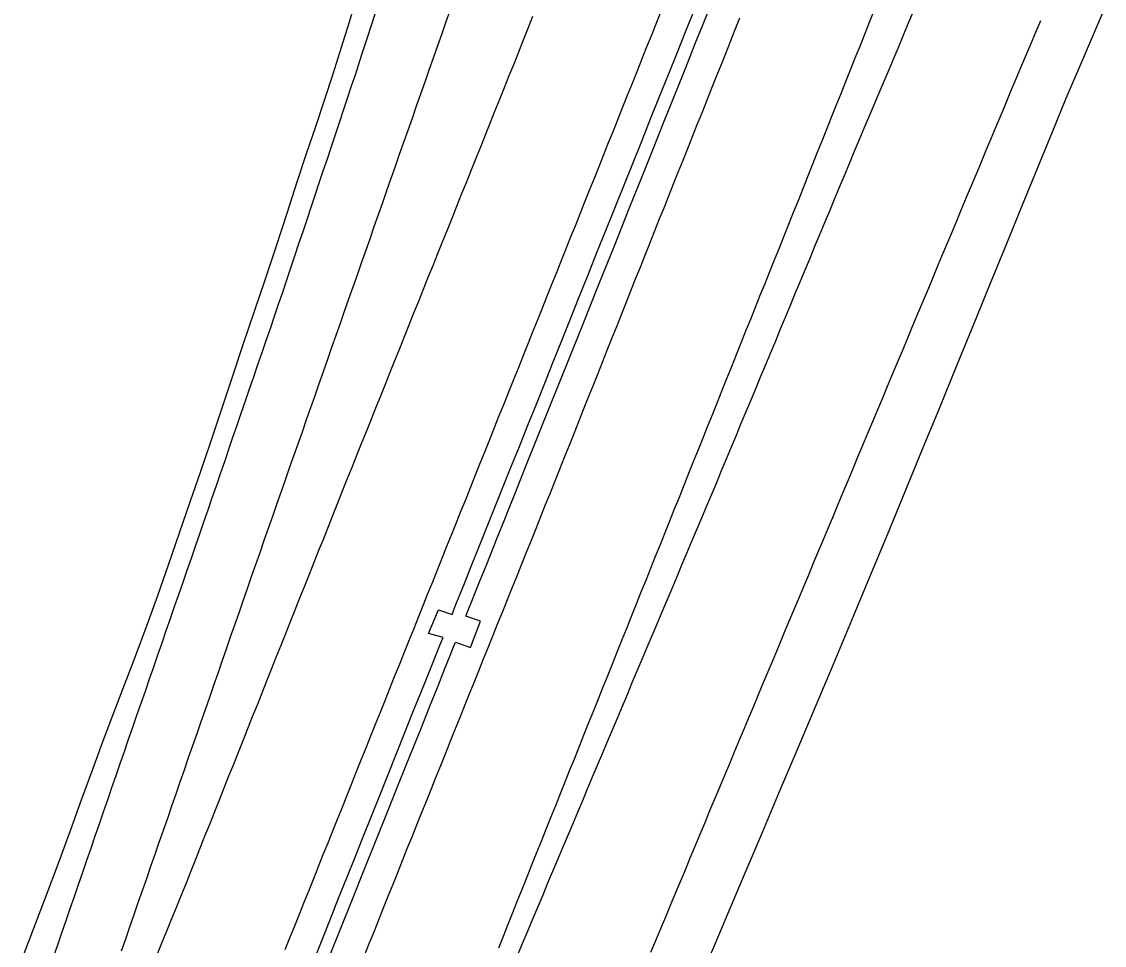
# Model space of a CAD drawing. Extents: x 1948091 to 1975253, y 787267 to 823306.
# Drawn here: x 1968044.8 to 1968256.4, y 795682.8 to 795863.4 of the extents above; entities that cross this region are included whole.
import ezdxf

# ---------------------------------------------------------------- set-up
doc = ezdxf.new("R2010")
doc.units = 0
doc.layers.add('RD_EX_Pavement_Markings', color=7, linetype='Continuous')
doc.layers.add('RD_EX_Road', color=7, linetype='Continuous')

msp = doc.modelspace()

# ---------------------------------------------------------------- linework, layer by layer
at = {"layer": 'RD_EX_Pavement_Markings'}
for points in [[(1968128.55, 795865.73), (1968127.73, 795863.38), (1968126.9, 795861.02), (1968126.07, 795858.66), (1968125.24, 795856.3), (1968124.42, 795853.94), (1968123.59, 795851.58), (1968122.76, 795849.22), (1968121.93, 795846.87), (1968121.11, 795844.51), (1968120.28, 795842.15), (1968119.45, 795839.79), (1968118.62, 795837.43), (1968117.79, 795835.07), (1968116.97, 795832.72), (1968116.14, 795830.36), (1968115.31, 795828), (1968114.48, 795825.64), (1968113.66, 795823.28), (1968112.83, 795820.92), (1968112, 795818.56), (1968111.17, 795816.21), (1968110.35, 795813.85), (1968109.52, 795811.49), (1968108.69, 795809.13), (1968107.87, 795806.77), (1968107.04, 795804.41), (1968106.21, 795802.05), (1968105.39, 795799.7), (1968104.56, 795797.34), (1968103.73, 795794.98), (1968102.91, 795792.62), (1968102.08, 795790.26), (1968101.25, 795787.9), (1968100.43, 795785.54), (1968099.6, 795783.19), (1968098.77, 795780.83), (1968097.94, 795778.47), (1968097.12, 795776.11), (1968096.29, 795773.75), (1968095.46, 795771.39), (1968094.64, 795769.03), (1968093.81, 795766.68), (1968092.98, 795764.32), (1968092.16, 795761.96), (1968091.33, 795759.6), (1968090.51, 795757.24), (1968089.69, 795754.88), (1968088.87, 795752.52), (1968088.05, 795750.15), (1968087.23, 795747.79), (1968086.41, 795745.43), (1968085.59, 795743.07), (1968084.77, 795740.71), (1968083.95, 795738.35), (1968083.13, 795735.99), (1968082.31, 795733.63), (1968081.49, 795731.27), (1968080.67, 795728.91), (1968079.85, 795726.55), (1968079.02, 795724.19), (1968078.2, 795721.83), (1968077.38, 795719.47), (1968076.56, 795717.11), (1968075.74, 795714.75), (1968074.92, 795712.39), (1968074.1, 795710.02), (1968073.28, 795707.66), (1968072.46, 795705.3), (1968071.64, 795702.94), (1968070.82, 795700.58), (1968070, 795698.22), (1968069.18, 795695.86), (1968068.36, 795693.5), (1968067.54, 795691.14), (1968066.72, 795688.78), (1968065.9, 795686.42), (1968065.07, 795684.06), (1968064.25, 795681.7)], [(1968138.04, 795682.32), (1968138.97, 795684.64), (1968139.89, 795686.97), (1968140.82, 795689.29), (1968141.75, 795691.61), (1968142.68, 795693.93), (1968143.61, 795696.25), (1968144.54, 795698.57), (1968145.46, 795700.89), (1968146.39, 795703.21), (1968147.32, 795705.53), (1968148.25, 795707.85), (1968149.18, 795710.17), (1968150.11, 795712.49), (1968151.04, 795714.81), (1968151.97, 795717.13), (1968152.9, 795719.45), (1968153.83, 795721.77), (1968154.76, 795724.09), (1968155.69, 795726.41), (1968156.62, 795728.73), (1968157.55, 795731.05), (1968158.48, 795733.37), (1968159.41, 795735.69), (1968160.34, 795738.01), (1968161.27, 795740.33), (1968162.2, 795742.65), (1968163.13, 795744.97), (1968164.06, 795747.29), (1968164.99, 795749.61), (1968165.92, 795751.93), (1968166.85, 795754.25), (1968167.78, 795756.57), (1968168.71, 795758.89), (1968169.64, 795761.21), (1968170.57, 795763.52), (1968171.5, 795765.84), (1968172.43, 795768.16), (1968173.36, 795770.48), (1968174.29, 795772.8), (1968175.22, 795775.12), (1968176.15, 795777.44), (1968177.08, 795779.76), (1968178.01, 795782.08), (1968178.94, 795784.4), (1968179.87, 795786.72), (1968180.8, 795789.04), (1968181.73, 795791.36), (1968182.66, 795793.68), (1968183.59, 795796), (1968184.52, 795798.32), (1968185.45, 795800.64), (1968186.38, 795802.96), (1968187.31, 795805.28), (1968188.24, 795807.6), (1968189.17, 795809.92), (1968190.1, 795812.24), (1968191.03, 795814.56), (1968191.97, 795816.88), (1968192.9, 795819.2), (1968193.82, 795821.52), (1968194.75, 795823.84), (1968195.68, 795826.16), (1968196.61, 795828.48), (1968197.54, 795830.8), (1968198.46, 795833.13), (1968199.39, 795835.45), (1968200.32, 795837.77), (1968201.25, 795840.09), (1968202.18, 795842.41), (1968203.1, 795844.73), (1968204.03, 795847.05), (1968204.96, 795849.37), (1968205.89, 795851.69), (1968206.82, 795854.01), (1968207.74, 795856.33), (1968208.67, 795858.65), (1968209.6, 795860.98), (1968210.53, 795863.3), (1968211.46, 795865.62)], [(1968141.87, 795681.21), (1968142.83, 795683.51), (1968143.8, 795685.82), (1968144.77, 795688.12), (1968145.74, 795690.42), (1968146.71, 795692.73), (1968147.68, 795695.03), (1968148.65, 795697.34), (1968149.61, 795699.64), (1968150.58, 795701.94), (1968151.55, 795704.25), (1968152.52, 795706.55), (1968153.49, 795708.86), (1968154.46, 795711.16), (1968155.43, 795713.46), (1968156.4, 795715.77), (1968157.37, 795718.07), (1968158.34, 795720.37), (1968159.31, 795722.68), (1968160.28, 795724.98), (1968161.25, 795727.28), (1968162.22, 795729.59), (1968163.19, 795731.89), (1968164.16, 795734.19), (1968165.13, 795736.5), (1968166.1, 795738.8), (1968167.07, 795741.1), (1968168.04, 795743.41), (1968169.01, 795745.71), (1968169.98, 795748.01), (1968170.96, 795750.31), (1968171.93, 795752.62), (1968172.9, 795754.92), (1968173.87, 795757.22), (1968174.84, 795759.53), (1968175.81, 795761.83), (1968176.78, 795764.13), (1968177.75, 795766.44), (1968178.72, 795768.74), (1968179.69, 795771.04), (1968180.66, 795773.35), (1968181.62, 795775.66), (1968182.58, 795777.96), (1968183.54, 795780.27), (1968184.5, 795782.58), (1968185.46, 795784.89), (1968186.42, 795787.19), (1968187.38, 795789.5), (1968188.34, 795791.81), (1968189.3, 795794.12), (1968190.26, 795796.42), (1968191.22, 795798.73), (1968192.18, 795801.04), (1968193.14, 795803.35), (1968194.1, 795805.65), (1968195.06, 795807.96), (1968196.02, 795810.27), (1968196.98, 795812.58), (1968197.94, 795814.88), (1968198.9, 795817.19), (1968199.86, 795819.5), (1968200.82, 795821.81), (1968201.78, 795824.12), (1968202.74, 795826.42), (1968203.7, 795828.73), (1968204.66, 795831.04), (1968205.62, 795833.35), (1968206.58, 795835.65), (1968207.54, 795837.96), (1968208.51, 795840.27), (1968209.48, 795842.57), (1968210.45, 795844.87), (1968211.43, 795847.17), (1968212.4, 795849.48), (1968213.37, 795851.78), (1968214.34, 795854.08), (1968215.32, 795856.39), (1968216.29, 795858.69), (1968217.26, 795860.99), (1968218.23, 795863.29), (1968219.21, 795865.6)], [(1968113.87, 795865.04), (1968113.1, 795862.66), (1968112.34, 795860.28), (1968111.57, 795857.9), (1968110.8, 795855.52), (1968110.04, 795853.14), (1968109.24, 795850.77), (1968108.45, 795848.4), (1968107.66, 795846.03), (1968106.87, 795843.66), (1968106.07, 795841.29), (1968105.28, 795838.92), (1968104.49, 795836.55), (1968103.69, 795834.18), (1968102.9, 795831.81), (1968102.11, 795829.44), (1968101.31, 795827.07), (1968100.52, 795824.7), (1968099.73, 795822.33), (1968098.94, 795819.96), (1968098.14, 795817.59), (1968097.35, 795815.22), (1968096.56, 795812.85), (1968095.76, 795810.48), (1968094.97, 795808.11), (1968094.17, 795805.74), (1968093.35, 795803.38), (1968092.54, 795801.01), (1968091.73, 795798.65), (1968090.92, 795796.29), (1968090.11, 795793.92), (1968089.29, 795791.56), (1968088.48, 795789.19), (1968087.67, 795786.83), (1968086.86, 795784.47), (1968086.04, 795782.1), (1968085.23, 795779.74), (1968084.42, 795777.38), (1968083.61, 795775.01), (1968082.8, 795772.65), (1968081.98, 795770.29), (1968081.17, 795767.92), (1968080.36, 795765.56), (1968079.55, 795763.19), (1968078.73, 795760.83), (1968077.91, 795758.47), (1968077.09, 795756.11), (1968076.28, 795753.75), (1968075.46, 795751.39), (1968074.64, 795749.02), (1968073.82, 795746.66), (1968073, 795744.3), (1968072.19, 795741.94), (1968071.37, 795739.58), (1968070.55, 795737.22), (1968069.73, 795734.85), (1968068.92, 795732.49), (1968068.1, 795730.13), (1968067.28, 795727.77), (1968066.46, 795725.41), (1968065.64, 795723.05), (1968064.83, 795720.68), (1968064.01, 795718.32), (1968063.19, 795715.96), (1968062.38, 795713.6), (1968061.56, 795711.24), (1968060.75, 795708.87), (1968059.94, 795706.51), (1968059.12, 795704.15), (1968058.31, 795701.79), (1968057.49, 795699.42), (1968056.68, 795697.06), (1968055.86, 795694.7), (1968055.05, 795692.34), (1968054.23, 795689.97), (1968053.42, 795687.61), (1968052.61, 795685.25), (1968051.79, 795682.89), (1968050.98, 795680.52)], [(1968144.68, 795864.4), (1968143.75, 795862.08), (1968142.83, 795859.76), (1968141.9, 795857.44), (1968140.97, 795855.12), (1968140.04, 795852.8), (1968139.11, 795850.48), (1968138.18, 795848.16), (1968137.25, 795845.84), (1968136.32, 795843.52), (1968135.39, 795841.2), (1968134.46, 795838.88), (1968133.53, 795836.56), (1968132.6, 795834.24), (1968131.66, 795831.92), (1968130.73, 795829.6), (1968129.8, 795827.28), (1968128.87, 795824.96), (1968127.94, 795822.64), (1968127.01, 795820.32), (1968126.08, 795818), (1968125.15, 795815.69), (1968124.22, 795813.37), (1968123.29, 795811.05), (1968122.35, 795808.73), (1968121.42, 795806.41), (1968120.49, 795804.09), (1968119.56, 795801.77), (1968118.63, 795799.45), (1968117.7, 795797.13), (1968116.77, 795794.81), (1968115.84, 795792.49), (1968114.91, 795790.17), (1968113.97, 795787.85), (1968113.04, 795785.53), (1968112.11, 795783.21), (1968111.18, 795780.89), (1968110.25, 795778.57), (1968109.32, 795776.25), (1968108.39, 795773.93), (1968107.47, 795771.61), (1968106.54, 795769.29), (1968105.62, 795766.97), (1968104.69, 795764.64), (1968103.77, 795762.32), (1968102.84, 795760), (1968101.92, 795757.68), (1968100.99, 795755.36), (1968100.07, 795753.04), (1968099.14, 795750.71), (1968098.21, 795748.39), (1968097.29, 795746.07), (1968096.36, 795743.75), (1968095.44, 795741.43), (1968094.51, 795739.11), (1968093.59, 795736.78), (1968092.66, 795734.46), (1968091.74, 795732.14), (1968090.81, 795729.82), (1968089.89, 795727.5), (1968088.96, 795725.18), (1968088.04, 795722.85), (1968087.11, 795720.53), (1968086.19, 795718.21), (1968085.26, 795715.89), (1968084.33, 795713.57), (1968083.41, 795711.25), (1968082.48, 795708.93), (1968081.56, 795706.6), (1968080.63, 795704.28), (1968079.71, 795701.96), (1968078.78, 795699.64), (1968077.86, 795697.32), (1968076.93, 795695), (1968075.99, 795692.68), (1968075.05, 795690.37), (1968074.11, 795688.05), (1968073.17, 795685.73), (1968072.23, 795683.42), (1968071.29, 795681.1)], [(1968169.67, 795865.23), (1968168.75, 795862.91), (1968167.82, 795860.59), (1968166.89, 795858.27), (1968165.96, 795855.95), (1968165.03, 795853.63), (1968164.1, 795851.31), (1968163.18, 795848.99), (1968162.25, 795846.67), (1968161.32, 795844.35), (1968160.39, 795842.03), (1968159.46, 795839.71), (1968158.53, 795837.39), (1968157.61, 795835.06), (1968156.68, 795832.74), (1968155.75, 795830.42), (1968154.82, 795828.1), (1968153.89, 795825.78), (1968152.96, 795823.46), (1968152.04, 795821.14), (1968151.11, 795818.82), (1968150.18, 795816.5), (1968149.25, 795814.18), (1968148.32, 795811.86), (1968147.4, 795809.54), (1968146.47, 795807.22), (1968145.54, 795804.9), (1968144.61, 795802.58), (1968143.68, 795800.25), (1968142.75, 795797.93), (1968141.82, 795795.61), (1968140.89, 795793.29), (1968139.96, 795790.97), (1968139.03, 795788.65), (1968138.1, 795786.33), (1968137.17, 795784.01), (1968136.24, 795781.69), (1968135.31, 795779.37), (1968134.38, 795777.05), (1968133.45, 795774.73), (1968132.52, 795772.41), (1968131.59, 795770.09), (1968130.66, 795767.77), (1968129.73, 795765.45), (1968128.8, 795763.13), (1968127.87, 795760.81), (1968126.94, 795758.49), (1968126.01, 795756.17), (1968125.08, 795753.85), (1968124.15, 795751.53), (1968123.22, 795749.21), (1968122.29, 795746.9), (1968121.36, 795744.58), (1968120.43, 795742.26), (1968119.5, 795739.94), (1968118.57, 795737.62), (1968117.64, 795735.3), (1968116.71, 795732.98), (1968115.78, 795730.66), (1968114.85, 795728.34), (1968113.92, 795726.02), (1968112.99, 795723.7), (1968112.06, 795721.38), (1968111.13, 795719.06), (1968110.21, 795716.74), (1968109.28, 795714.42), (1968108.35, 795712.1), (1968107.42, 795709.78), (1968106.49, 795707.46), (1968105.56, 795705.14), (1968104.63, 795702.82), (1968103.7, 795700.5), (1968102.77, 795698.18), (1968101.84, 795695.86), (1968100.91, 795693.54), (1968099.98, 795691.22), (1968099.04, 795688.9), (1968098.11, 795686.58), (1968097.18, 795684.27), (1968096.25, 795681.95)], [(1968185.14, 795864.1), (1968184.21, 795861.78), (1968183.29, 795859.46), (1968182.36, 795857.14), (1968181.43, 795854.82), (1968180.5, 795852.5), (1968179.57, 795850.18), (1968178.65, 795847.86), (1968177.72, 795845.53), (1968176.79, 795843.21), (1968175.86, 795840.89), (1968174.93, 795838.57), (1968174.01, 795836.25), (1968173.08, 795833.93), (1968172.15, 795831.61), (1968171.22, 795829.29), (1968170.29, 795826.97), (1968169.37, 795824.65), (1968168.44, 795822.32), (1968167.52, 795820), (1968166.59, 795817.68), (1968165.67, 795815.36), (1968164.74, 795813.04), (1968163.82, 795810.71), (1968162.89, 795808.39), (1968161.97, 795806.07), (1968161.04, 795803.75), (1968160.12, 795801.43), (1968159.19, 795799.11), (1968158.27, 795796.78), (1968157.34, 795794.46), (1968156.42, 795792.14), (1968155.49, 795789.82), (1968154.57, 795787.5), (1968153.64, 795785.17), (1968152.72, 795782.85), (1968151.79, 795780.53), (1968150.87, 795778.21), (1968149.94, 795775.89), (1968149.02, 795773.57), (1968148.09, 795771.24), (1968147.15, 795768.93), (1968146.22, 795766.61), (1968145.29, 795764.29), (1968144.36, 795761.97), (1968143.42, 795759.65), (1968142.49, 795757.33), (1968141.56, 795755.01), (1968140.63, 795752.69), (1968139.69, 795750.38), (1968138.76, 795748.06), (1968137.83, 795745.74), (1968136.9, 795743.42), (1968135.96, 795741.1), (1968135.03, 795738.78), (1968134.1, 795736.46), (1968133.17, 795734.14), (1968132.23, 795731.83), (1968131.3, 795729.51), (1968130.37, 795727.19), (1968129.43, 795724.87), (1968128.5, 795722.55), (1968127.57, 795720.23), (1968126.64, 795717.91), (1968125.7, 795715.59), (1968124.77, 795713.27), (1968123.84, 795710.96), (1968122.91, 795708.64), (1968121.98, 795706.32), (1968121.05, 795704), (1968120.12, 795701.68), (1968119.19, 795699.36), (1968118.26, 795697.04), (1968117.33, 795694.72), (1968116.4, 795692.4), (1968115.48, 795690.08), (1968114.55, 795687.76), (1968113.62, 795685.44), (1968112.69, 795683.12), (1968111.76, 795680.8)], [(1968167.79, 795681.49), (1968168.75, 795683.79), (1968169.71, 795686.1), (1968170.68, 795688.41), (1968171.64, 795690.71), (1968172.6, 795693.02), (1968173.56, 795695.33), (1968174.53, 795697.63), (1968175.49, 795699.94), (1968176.45, 795702.25), (1968177.41, 795704.55), (1968178.37, 795706.86), (1968179.34, 795709.17), (1968180.3, 795711.47), (1968181.26, 795713.78), (1968182.23, 795716.08), (1968183.19, 795718.39), (1968184.15, 795720.7), (1968185.12, 795723), (1968186.08, 795725.31), (1968187.05, 795727.61), (1968188.01, 795729.92), (1968188.98, 795732.22), (1968189.94, 795734.53), (1968190.91, 795736.84), (1968191.87, 795739.14), (1968192.84, 795741.45), (1968193.8, 795743.75), (1968194.77, 795746.06), (1968195.73, 795748.36), (1968196.7, 795750.67), (1968197.66, 795752.98), (1968198.63, 795755.28), (1968199.59, 795757.59), (1968200.55, 795759.89), (1968201.52, 795762.2), (1968202.48, 795764.5), (1968203.45, 795766.81), (1968204.41, 795769.11), (1968205.38, 795771.42), (1968206.34, 795773.73), (1968207.31, 795776.03), (1968208.27, 795778.34), (1968209.24, 795780.64), (1968210.2, 795782.95), (1968211.17, 795785.25), (1968212.13, 795787.56), (1968213.1, 795789.87), (1968214.06, 795792.17), (1968215.02, 795794.48), (1968215.99, 795796.78), (1968216.95, 795799.09), (1968217.92, 795801.4), (1968218.88, 795803.7), (1968219.85, 795806.01), (1968220.81, 795808.31), (1968221.78, 795810.62), (1968222.74, 795812.93), (1968223.71, 795815.23), (1968224.67, 795817.54), (1968225.63, 795819.84), (1968226.6, 795822.15), (1968227.56, 795824.45), (1968228.53, 795826.76), (1968229.49, 795829.07), (1968230.46, 795831.37), (1968231.42, 795833.68), (1968232.39, 795835.98), (1968233.35, 795838.29), (1968234.31, 795840.6), (1968235.28, 795842.9), (1968236.24, 795845.21), (1968237.21, 795847.51), (1968238.17, 795849.82), (1968239.14, 795852.12), (1968240.12, 795854.43), (1968241.09, 795856.73), (1968242.07, 795859.03), (1968243.04, 795861.33), (1968244.02, 795863.63)]]:
    msp.add_lwpolyline(points, dxfattribs=at)
at = {"layer": 'RD_EX_Road'}
for points in [[(1968044.8, 795679.9), (1968047.21, 795686.22), (1968049.61, 795692.55), (1968051.98, 795698.93), (1968054.33, 795705.32), (1968056.57, 795711.47), (1968058.69, 795717.28), (1968060.63, 795722.51), (1968062.45, 795727.32), (1968064.6, 795732.92), (1968067.05, 795739.34), (1968069.34, 795745.47), (1968071.41, 795751.22), (1968073.52, 795757.22), (1968075.68, 795763.5), (1968077.76, 795769.55), (1968079.75, 795775.34), (1968081.72, 795781.1), (1968083.7, 795786.97), (1968085.84, 795793.38), (1968088.12, 795800.27), (1968090.31, 795806.81), (1968092.4, 795812.95), (1968094.52, 795819.36), (1968096.67, 795825.99), (1968098.66, 795832.1), (1968100.49, 795837.62), (1968102.27, 795842.9), (1968104, 795848.03), (1968105.69, 795853.21), (1968107.33, 795858.42), (1968108.87, 795863.4), (1968110.34, 795868.24)], [(1968101.88, 795679.84), (1968103.52, 795683.93), (1968105.15, 795687.99), (1968106.76, 795692.03), (1968108.37, 795696.04), (1968109.97, 795700.06), (1968111.57, 795704.08), (1968113.17, 795708.1), (1968114.78, 795712.14), (1968116.41, 795716.21), (1968118.05, 795720.32), (1968119.71, 795724.46), (1968121.29, 795728.4), (1968122.69, 795731.89), (1968123.91, 795734.94), (1968124.96, 795737.55), (1968125.81, 795739.68), (1968126.46, 795741.31), (1968126.91, 795742.43), (1968127.16, 795743.05), (1968124.3, 795743.82), (1968126.3, 795748.44), (1968128.92, 795747.53), (1968129.05, 795747.85), (1968129.35, 795748.6), (1968129.81, 795749.77), (1968130.44, 795751.36), (1968131.33, 795753.6), (1968132.59, 795756.74), (1968134.21, 795760.78), (1968136.19, 795765.71), (1968137.23, 795768.28), (1968138.29, 795770.92), (1968140.25, 795775.79), (1968142.08, 795780.34), (1968143.77, 795784.55), (1968145.4, 795788.62), (1968147.05, 795792.73), (1968148.71, 795796.89), (1968150.38, 795801.09), (1968152.07, 795805.32), (1968153.78, 795809.6), (1968155.5, 795813.91), (1968157.24, 795818.25), (1968158.98, 795822.61), (1968160.73, 795826.97), (1968162.48, 795831.33), (1968164.24, 795835.68), (1968165.99, 795840.04), (1968167.74, 795844.39), (1968169.49, 795848.75), (1968171.24, 795853.11), (1968172.98, 795857.45), (1968174.71, 795861.76), (1968176.42, 795866.04)], [(1968104.92, 795680.5), (1968107.21, 795686.19), (1968109.49, 795691.88), (1968111.77, 795697.58), (1968114.05, 795703.27), (1968116.34, 795708.97), (1968118.62, 795714.67), (1968120.8, 795720.13), (1968122.8, 795725.1), (1968124.59, 795729.59), (1968126.2, 795733.59), (1968127.54, 795736.94), (1968128.56, 795739.48), (1968129.24, 795741.2), (1968129.6, 795742.11), (1968132.51, 795741.07), (1968134.51, 795746.23), (1968131.61, 795747.21), (1968131.81, 795747.72), (1968132.2, 795748.69), (1968132.78, 795750.1), (1968133.54, 795751.97), (1968134.44, 795754.2), (1968135.45, 795756.7), (1968136.56, 795759.48), (1968137.77, 795762.53), (1968139.22, 795766.17), (1968139.77, 795767.55), (1968141.04, 795770.71), (1968143.22, 795776.16), (1968145.77, 795782.5), (1968148.56, 795789.46), (1968151.48, 795796.73), (1968154.53, 795804.32), (1968157.69, 795812.21), (1968160.78, 795819.9), (1968163.57, 795826.88), (1968166.07, 795833.15), (1968168.28, 795838.69), (1968170.26, 795843.65), (1968172.06, 795848.15), (1968173.68, 795852.19), (1968175.11, 795855.77), (1968176.47, 795859.15), (1968177.86, 795862.62), (1968179.28, 795866.17)], [(1968177.58, 795676.62), (1968180.4, 795683.26), (1968183.35, 795690.21), (1968186.43, 795697.49), (1968189.64, 795705.08), (1968192.96, 795712.94), (1968196.37, 795721.01), (1968199.87, 795729.31), (1968203.46, 795737.82), (1968207.06, 795746.39), (1968210.6, 795754.87), (1968214.09, 795763.27), (1968217.52, 795771.57), (1968220.91, 795779.81), (1968224.27, 795788.01), (1968227.61, 795796.17), (1968230.92, 795804.3), (1968234.17, 795812.28), (1968237.33, 795820.04), (1968240.4, 795827.57), (1968243.39, 795834.87), (1968246.26, 795841.86), (1968248.99, 795848.46), (1968251.6, 795854.65), (1968254.08, 795860.45), (1968256.42, 795865.9)]]:
    msp.add_lwpolyline(points, dxfattribs=at)

doc.saveas('drawing.dxf')
